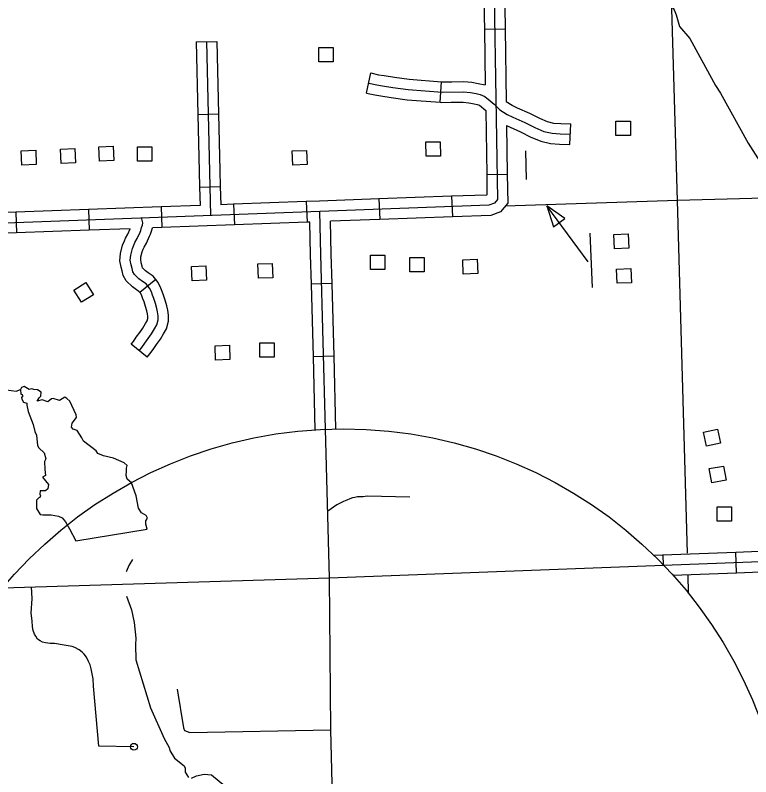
# Model space of a CAD drawing. Extents: x 1671357 to 13005564, y 567358 to 14261451.
# Drawn here: x 12758303.88 to 12758305.663, y 14259945.527 to 14259947.375 of the extents above; entities that cross this region are included whole.
import ezdxf

# ---------------------------------------------------------------- set-up
doc = ezdxf.new("R2010")
doc.units = 0
for name, color, linetype in [('31', 7, 'Continuous'), ('32', 7, 'Continuous'), ('35', 7, 'Continuous'), ('5', 7, 'Continuous'), ('56', 7, 'Continuous'), ('63', 7, 'Continuous')]:
    doc.layers.add(name, color=color, linetype=linetype)

msp = doc.modelspace()

# ---------------------------------------------------------------- linework, layer by layer
at = {"layer": '31'}
msp.add_lwpolyline([(12758305.04, 14259947.5174), (12758305.0491, 14259946.9275), (12758305.0418, 14259946.9188), (12758305.028, 14259946.9136), (12758304.6186, 14259946.8988), (12758303.4653, 14259946.8559)], dxfattribs=at)
at = {"layer": '32'}
for p, q in [((12758305.0177, 14259947.3408), (12758305.0678, 14259947.3415)), ((12758304.3186, 14259947.3101), (12758304.3687, 14259947.3113)), ((12758304.7317, 14259947.1857), (12758304.7426, 14259947.2346)), ((12758304.91, 14259947.1636), (12758304.9137, 14259947.2135)), ((12758304.3228, 14259947.1339), (12758304.3729, 14259947.1351)), ((12758305.225, 14259947.0608), (12758305.2269, 14259947.1109)), ((12758305.0232, 14259946.9882), (12758305.0732, 14259946.989)), ((12758304.3271, 14259946.9577), (12758304.3771, 14259946.9589)), ((12758304.762, 14259946.929), (12758304.7638, 14259946.879)), ((12758304.9382, 14259946.9354), (12758304.94, 14259946.8853)), ((12758304.2335, 14259946.9096), (12758304.2353, 14259946.8595)), ((12758304.4096, 14259946.9161), (12758304.4115, 14259946.8661)), ((12758304.5858, 14259946.9227), (12758304.5877, 14259946.8726)), ((12758303.8812, 14259946.8965), (12758303.883, 14259946.8464)), ((12758304.0573, 14259946.903), (12758304.0592, 14259946.853)), ((12758304.2206, 14259946.7339), (12758304.182, 14259946.7019)), ((12758304.6483, 14259946.7235), (12758304.5982, 14259946.7222)), ((12758304.1997, 14259946.5448), (12758304.1609, 14259946.5765)), ((12758304.653, 14259946.5473), (12758304.6029, 14259946.546)), ((12758305.452, 14259946.0406), (12758305.4511, 14259946.0656)), ((12758305.6291, 14259946.0222), (12758305.6272, 14259946.0723))]:
    msp.add_line(p, q, dxfattribs=at)
for points in [[(12758305.015, 14259947.517), (12758305.0172, 14259947.3725)], [(12758305.067, 14259947.3946), (12758305.0678, 14259947.3415)], [(12758305.0172, 14259947.3725), (12758305.0177, 14259947.3408)], [(12758305.0177, 14259947.3408), (12758305.0198, 14259947.2055)], [(12758305.0678, 14259947.3415), (12758305.0705, 14259947.1656)], [(12758304.3186, 14259947.3101), (12758304.3228, 14259947.1339)], [(12758304.3436, 14259947.3107), (12758304.3538, 14259946.8886)], [(12758304.3687, 14259947.3113), (12758304.3729, 14259947.1351)], [(12758304.7426, 14259947.2346), (12758304.761, 14259947.2305), (12758304.7743, 14259947.2285), (12758304.7994, 14259947.2245), (12758304.8353, 14259947.2194), (12758304.9137, 14259947.2135)], [(12758304.7371, 14259947.2102), (12758304.7564, 14259947.2059), (12758304.7705, 14259947.2038), (12758304.7957, 14259947.1997), (12758304.8327, 14259947.1945), (12758304.9154, 14259947.1883), (12758304.9669, 14259947.1886), (12758304.9836, 14259947.1873), (12758304.9978, 14259947.1845), (12758305.0072, 14259947.1825), (12758305.0187, 14259947.1779), (12758305.0315, 14259947.1674), (12758305.0415, 14259947.1591), (12758305.0554, 14259947.1455), (12758305.0732, 14259947.1342), (12758305.0865, 14259947.1277), (12758305.1158, 14259947.1144), (12758305.1403, 14259947.102), (12758305.1621, 14259947.0928), (12758305.1816, 14259947.0882), (12758305.2014, 14259947.0869), (12758305.2258, 14259947.0859)], [(12758304.9137, 14259947.2135), (12758304.9163, 14259947.2134), (12758304.9383, 14259947.2135)], [(12758304.9383, 14259947.2135), (12758304.9678, 14259947.2137), (12758304.9871, 14259947.2121), (12758305.0028, 14259947.209), (12758305.0198, 14259947.2055)], [(12758304.9383, 14259947.2135), (12758304.9383, 14259947.2135)], [(12758304.9383, 14259947.2135), (12758304.9383, 14259947.2135)], [(12758304.7317, 14259947.1857), (12758304.7518, 14259947.1813), (12758304.7666, 14259947.179), (12758304.7919, 14259947.175), (12758304.83, 14259947.1696), (12758304.91, 14259947.1636)], [(12758304.91, 14259947.1636), (12758304.9146, 14259947.1633), (12758304.9371, 14259947.1634)], [(12758304.9371, 14259947.1634), (12758304.9659, 14259947.1636), (12758304.9802, 14259947.1624), (12758304.9928, 14259947.1599), (12758305, 14259947.1584), (12758305.0058, 14259947.1561), (12758305.0208, 14259947.1438)], [(12758305.0705, 14259947.1656), (12758305.0849, 14259947.1564)], [(12758305.0849, 14259947.1564), (12758305.0855, 14259947.156), (12758305.0972, 14259947.1503), (12758305.1266, 14259947.137), (12758305.1399, 14259947.1303)], [(12758304.3228, 14259947.1339), (12758304.3262, 14259946.9954)], [(12758304.3729, 14259947.1351), (12758304.3762, 14259946.998)], [(12758305.0208, 14259947.1438), (12758305.0232, 14259946.9882)], [(12758305.1399, 14259947.1303), (12758305.1399, 14259947.1303)], [(12758305.1399, 14259947.1303), (12758305.1509, 14259947.1247), (12758305.1699, 14259947.1167), (12758305.1853, 14259947.113), (12758305.2027, 14259947.1119), (12758305.2269, 14259947.1109)], [(12758305.1399, 14259947.1303), (12758305.1399, 14259947.1303)], [(12758305.0714, 14259947.107), (12758305.0732, 14259946.989)], [(12758305.0714, 14259947.107), (12758305.1049, 14259947.0918), (12758305.1298, 14259947.0792), (12758305.1446, 14259947.073)], [(12758305.1446, 14259947.073), (12758305.1543, 14259947.0689), (12758305.1779, 14259947.0633), (12758305.2001, 14259947.0619), (12758305.225, 14259947.0608)], [(12758304.3262, 14259946.9954), (12758304.3271, 14259946.9577)], [(12758304.3262, 14259946.9954), (12758304.3262, 14259946.9954)], [(12758304.3262, 14259946.9954), (12758304.3262, 14259946.9954)], [(12758304.3762, 14259946.998), (12758304.3771, 14259946.9589)], [(12758305.0232, 14259946.9882), (12758305.0239, 14259946.9388), (12758305.023, 14259946.9384), (12758304.9382, 14259946.9354)], [(12758305.0732, 14259946.989), (12758305.0743, 14259946.9185), (12758305.0568, 14259946.8977), (12758305.033, 14259946.8887), (12758304.94, 14259946.8853)], [(12758304.3271, 14259946.9577), (12758304.3282, 14259946.9131)], [(12758304.3771, 14259946.9589), (12758304.3782, 14259946.9149)], [(12758304.762, 14259946.929), (12758304.6176, 14259946.9238), (12758304.5858, 14259946.9227)], [(12758304.9382, 14259946.9354), (12758304.762, 14259946.929)], [(12758304.2335, 14259946.9096), (12758304.0573, 14259946.903)], [(12758304.3282, 14259946.9131), (12758304.2335, 14259946.9096)], [(12758304.4096, 14259946.9161), (12758304.3782, 14259946.9149)], [(12758304.5858, 14259946.9227), (12758304.4096, 14259946.9161)], [(12758303.8812, 14259946.8965), (12758303.705, 14259946.8899)], [(12758304.0573, 14259946.903), (12758303.8812, 14259946.8965)], [(12758304.6213, 14259946.794), (12758304.6186, 14259946.8988)], [(12758304.1803, 14259946.5606), (12758304.1866, 14259946.5683), (12758304.1938, 14259946.5787), (12758304.2025, 14259946.5902), (12758304.2106, 14259946.602), (12758304.2177, 14259946.6141), (12758304.2236, 14259946.6238), (12758304.2266, 14259946.6357), (12758304.2268, 14259946.6454), (12758304.2253, 14259946.6548), (12758304.2235, 14259946.6634), (12758304.2199, 14259946.6756), (12758304.2159, 14259946.6875), (12758304.2128, 14259946.6957), (12758304.2101, 14259946.7033), (12758304.2056, 14259946.7128), (12758304.1971, 14259946.723), (12758304.1884, 14259946.729), (12758304.1797, 14259946.7349), (12758304.1688, 14259946.7454), (12758304.1651, 14259946.7523), (12758304.1634, 14259946.7602), (12758304.1613, 14259946.7688), (12758304.159, 14259946.7804), (12758304.1601, 14259946.7926), (12758304.1639, 14259946.8089), (12758304.1675, 14259946.8171), (12758304.1702, 14259946.8229), (12758304.1754, 14259946.8329), (12758304.1826, 14259946.8487), (12758304.1841, 14259946.8524), (12758304.1864, 14259946.8593), (12758304.1888, 14259946.8654), (12758304.1895, 14259946.8712), (12758304.1862, 14259946.8837)], [(12758304.5877, 14259946.8726), (12758304.4115, 14259946.8661)], [(12758304.5942, 14259946.8729), (12758304.5877, 14259946.8726)], [(12758304.5982, 14259946.7222), (12758304.5963, 14259946.7934), (12758304.5942, 14259946.8729)], [(12758304.7638, 14259946.879), (12758304.6442, 14259946.8747)], [(12758304.6483, 14259946.7235), (12758304.6464, 14259946.7947), (12758304.6442, 14259946.8747)], [(12758304.94, 14259946.8853), (12758304.7638, 14259946.879)], [(12758304.0592, 14259946.853), (12758303.883, 14259946.8464)], [(12758304.1587, 14259946.8567), (12758304.0592, 14259946.853)], [(12758304.1345, 14259946.7877), (12758304.1353, 14259946.7965), (12758304.1401, 14259946.8168), (12758304.1447, 14259946.8274), (12758304.1477, 14259946.834), (12758304.1529, 14259946.8439), (12758304.1587, 14259946.8567)], [(12758304.1848, 14259946.7884), (12758304.1849, 14259946.7886), (12758304.1878, 14259946.8009), (12758304.1903, 14259946.8068), (12758304.1927, 14259946.8119), (12758304.1979, 14259946.8219), (12758304.2057, 14259946.8389), (12758304.2076, 14259946.8438), (12758304.21, 14259946.8507), (12758304.213, 14259946.8587)], [(12758304.2353, 14259946.8595), (12758304.213, 14259946.8587)], [(12758304.4115, 14259946.8661), (12758304.2353, 14259946.8595)], [(12758303.883, 14259946.8464), (12758303.7069, 14259946.8399)], [(12758304.182, 14259946.7019), (12758304.18, 14259946.7044), (12758304.1743, 14259946.7083), (12758304.1639, 14259946.7154), (12758304.1486, 14259946.7301), (12758304.1414, 14259946.7435), (12758304.139, 14259946.7546), (12758304.1368, 14259946.7634), (12758304.1338, 14259946.7791), (12758304.1345, 14259946.7877)], [(12758304.2206, 14259946.7339), (12758304.2141, 14259946.7417), (12758304.2025, 14259946.7496), (12758304.1956, 14259946.7544), (12758304.189, 14259946.7607), (12758304.1888, 14259946.7611), (12758304.1878, 14259946.7659), (12758304.1857, 14259946.7742), (12758304.1843, 14259946.7818), (12758304.1848, 14259946.7884)], [(12758304.6326, 14259946.3704), (12758304.6213, 14259946.794)], [(12758304.1997, 14259946.5448), (12758304.2067, 14259946.5533), (12758304.2141, 14259946.564), (12758304.2228, 14259946.5756), (12758304.2318, 14259946.5886), (12758304.2392, 14259946.6013), (12758304.2469, 14259946.614), (12758304.2516, 14259946.6323), (12758304.2519, 14259946.6472), (12758304.25, 14259946.6593), (12758304.2478, 14259946.6695), (12758304.2438, 14259946.6831), (12758304.2395, 14259946.6958), (12758304.2363, 14259946.7043), (12758304.2333, 14259946.7129), (12758304.2269, 14259946.7263), (12758304.2206, 14259946.7339)], [(12758304.653, 14259946.5473), (12758304.6483, 14259946.7235)], [(12758304.6029, 14259946.546), (12758304.5982, 14259946.7222)], [(12758304.1609, 14259946.5765), (12758304.1666, 14259946.5834), (12758304.1735, 14259946.5934), (12758304.1822, 14259946.6049), (12758304.1895, 14259946.6155), (12758304.1962, 14259946.6269), (12758304.2002, 14259946.6336), (12758304.2016, 14259946.6391), (12758304.2017, 14259946.6437), (12758304.2007, 14259946.6503), (12758304.1992, 14259946.6573), (12758304.196, 14259946.6681), (12758304.1923, 14259946.6791), (12758304.1894, 14259946.687), (12758304.187, 14259946.6936), (12758304.1843, 14259946.6992), (12758304.182, 14259946.7019)], [(12758304.6076, 14259946.3691), (12758304.6029, 14259946.546)], [(12758304.6577, 14259946.3711), (12758304.653, 14259946.5473)], [(12758304.6766, 14259944.7964), (12758304.6524, 14259945.3473), (12758304.6454, 14259945.641), (12758304.6422, 14259946.0099), (12758304.6326, 14259946.3704)], [(12758304.8369, 14259946.2056), (12758304.7335, 14259946.2077), (12758304.7239, 14259946.2066), (12758304.7095, 14259946.2062), (12758304.7032, 14259946.2049), (12758304.698, 14259946.2037), (12758304.6914, 14259946.2011), (12758304.6838, 14259946.1984), (12758304.676, 14259946.1953), (12758304.66, 14259946.1866), (12758304.6383, 14259946.1715)], [(12758305.452, 14259946.0406), (12758306.413, 14259946.077), (12758307.282, 14259946.1076)], [(12758305.6272, 14259946.0723), (12758305.7216, 14259946.0758)], [(12758305.428, 14259946.0647), (12758305.6272, 14259946.0723)], [(12758303.8497, 14259945.9856), (12758304.6422, 14259946.0099), (12758305.452, 14259946.0406)], [(12758305.4746, 14259946.0164), (12758305.6291, 14259946.0222)], [(12758305.6291, 14259946.0222), (12758305.8053, 14259946.0289)], [(12758304.1677, 14259945.5998), (12758304.0828, 14259945.6014), (12758304.0701, 14259945.7468), (12758304.0686, 14259945.7645), (12758304.0641, 14259945.7891), (12758304.0613, 14259945.7984), (12758304.058, 14259945.8066), (12758304.0531, 14259945.8171), (12758304.0474, 14259945.8245), (12758304.0425, 14259945.8293), (12758304.0349, 14259945.835), (12758304.0246, 14259945.8406), (12758304.0182, 14259945.843), (12758303.9986, 14259945.8464), (12758303.9754, 14259945.8501), (12758303.9647, 14259945.8506), (12758303.9536, 14259945.8518), (12758303.9462, 14259945.8534), (12758303.94, 14259945.8565), (12758303.9338, 14259945.8612), (12758303.9295, 14259945.8678), (12758303.9266, 14259945.8733), (12758303.9235, 14259945.8819), (12758303.9217, 14259945.8912), (12758303.9211, 14259945.9052), (12758303.9189, 14259945.9242), (12758303.9206, 14259945.9598), (12758303.9196, 14259945.9877)], [(12758304.2723, 14259945.7396), (12758304.2876, 14259945.6458), (12758304.2902, 14259945.6389), (12758304.3031, 14259945.6341), (12758304.6454, 14259945.641)]]:
    msp.add_lwpolyline(points, dxfattribs=at)
msp.add_circle((12758304.1677, 14259945.5998), 0.00835, dxfattribs=at)
at = {"layer": '35'}
for points in [[(12758305.2913, 14259947.7013), (12758305.4595, 14259947.4924), (12758305.46, 14259947.4569), (12758305.4628, 14259947.4286), (12758305.4712, 14259947.3978), (12758305.4776, 14259947.3877), (12758305.4828, 14259947.3755), (12758305.491, 14259947.347), (12758305.5156, 14259947.3186), (12758305.5782, 14259947.2044), (12758305.5904, 14259947.1858), (12758305.6576, 14259947.0647), (12758305.745, 14259946.9264)], [(12758303.7797, 14259946.517), (12758303.7904, 14259946.5087), (12758303.7936, 14259946.4975), (12758303.8034, 14259946.4942), (12758303.8114, 14259946.4871), (12758303.8203, 14259946.4899), (12758303.8248, 14259946.4874), (12758303.8238, 14259946.4776), (12758303.8267, 14259946.4727), (12758303.8397, 14259946.4749), (12758303.8581, 14259946.4657), (12758303.8823, 14259946.463), (12758303.8928, 14259946.4664)], [(12758304.0053, 14259946.445), (12758304.0002, 14259946.4478), (12758303.9872, 14259946.4402), (12758303.9716, 14259946.4449), (12758303.9676, 14259946.4441), (12758303.9586, 14259946.437), (12758303.945, 14259946.4412), (12758303.9334, 14259946.438), (12758303.9378, 14259946.4465), (12758303.9419, 14259946.4504), (12758303.9425, 14259946.4601), (12758303.9343, 14259946.4662), (12758303.9249, 14259946.4668), (12758303.9198, 14259946.4682), (12758303.9135, 14259946.4663), (12758303.9018, 14259946.4742), (12758303.8953, 14259946.4712), (12758303.8928, 14259946.4664)], [(12758303.8928, 14259946.4664), (12758303.8936, 14259946.4554), (12758303.8956, 14259946.4548), (12758303.8981, 14259946.4509), (12758303.895, 14259946.4471), (12758303.8961, 14259946.4435), (12758303.8998, 14259946.4363), (12758303.9079, 14259946.4332), (12758303.9084, 14259946.4286), (12758303.9111, 14259946.4133), (12758303.9238, 14259946.382), (12758303.9275, 14259946.3651), (12758303.9319, 14259946.3562), (12758303.9343, 14259946.3309), (12758303.9375, 14259946.3253), (12758303.9501, 14259946.3128), (12758303.954, 14259946.2986), (12758303.951, 14259946.2917), (12758303.9521, 14259946.2727), (12758303.953, 14259946.2583), (12758303.9462, 14259946.2537), (12758303.9603, 14259946.2365), (12758303.9587, 14259946.2258), (12758303.9533, 14259946.2205), (12758303.9402, 14259946.221), (12758303.9393, 14259946.2126), (12758303.9414, 14259946.209), (12758303.9399, 14259946.2049), (12758303.9369, 14259946.2041), (12758303.9312, 14259946.1978), (12758303.9317, 14259946.1781), (12758303.9406, 14259946.1637), (12758303.9467, 14259946.1623), (12758303.9671, 14259946.1625), (12758303.9846, 14259946.1595), (12758303.9935, 14259946.1549), (12758304.0019, 14259946.1455)], [(12758304.0019, 14259946.1455), (12758304.0116, 14259946.1289), (12758304.0272, 14259946.0997), (12758304.1995, 14259946.128), (12758304.1966, 14259946.1403), (12758304.1966, 14259946.1476), (12758304.2003, 14259946.1548), (12758304.1971, 14259946.161), (12758304.1864, 14259946.1676), (12758304.179, 14259946.1787), (12758304.1733, 14259946.2089), (12758304.162, 14259946.2403), (12758304.1513, 14259946.2492), (12758304.1486, 14259946.2578), (12758304.1495, 14259946.2682), (12758304.1495, 14259946.2756), (12758304.1515, 14259946.2824), (12758304.1443, 14259946.2884), (12758304.1181, 14259946.2997), (12758304.0941, 14259946.3054), (12758304.0801, 14259946.3115), (12758304.0759, 14259946.3177), (12758304.0458, 14259946.3409), (12758304.0418, 14259946.3491), (12758304.03, 14259946.3674), (12758304.0202, 14259946.3706), (12758304.0166, 14259946.3752), (12758304.0179, 14259946.3849), (12758304.0284, 14259946.3984), (12758304.0274, 14259946.4051), (12758304.0123, 14259946.4383), (12758304.0053, 14259946.445)], [(12758304.0272, 14259946.0997), (12758304.1995, 14259946.128)], [(12758304.1645, 14259946.0542), (12758304.1551, 14259946.0398), (12758304.15, 14259946.0255), (12758304.149, 14259946.0239)], [(12758304.1501, 14259945.9656), (12758304.1616, 14259945.9319), (12758304.1686, 14259945.9014), (12758304.1722, 14259945.8637), (12758304.1712, 14259945.8469), (12758304.1727, 14259945.8108), (12758304.208, 14259945.6944), (12758304.2409, 14259945.6198), (12758304.2532, 14259945.5979), (12758304.2551, 14259945.5909), (12758304.266, 14259945.5719), (12758304.2898, 14259945.5535), (12758304.2924, 14259945.5479), (12758304.2924, 14259945.5386), (12758304.3, 14259945.5252)], [(12758304.3074, 14259945.5235), (12758304.3195, 14259945.5297), (12758304.3381, 14259945.5334), (12758304.3562, 14259945.5315), (12758304.3884, 14259945.5047)]]:
    msp.add_lwpolyline(points, dxfattribs=at)
at = {"layer": '5'}
for points in [[(12758305.51, 14259946.0699), (12758305.4862, 14259946.9249), (12758305.4581, 14259947.8572)], [(12758307.2315, 14259946.9723), (12758305.4862, 14259946.9249), (12758305.068, 14259946.9115)], [(12758305.5127, 14259945.9718), (12758305.5114, 14259946.0178)]]:
    msp.add_lwpolyline(points, dxfattribs=at)
at = {"layer": '56'}
for points in [[(12758304.6163, 14259947.2613), (12758304.6163, 14259947.2961), (12758304.6512, 14259947.2961), (12758304.6512, 14259947.2613)], [(12758305.3367, 14259947.0826), (12758305.3367, 14259947.1173), (12758305.3715, 14259947.1173), (12758305.3715, 14259947.0826)], [(12758304.0839, 14259947.0206), (12758304.0825, 14259947.0553), (12758304.1173, 14259947.0568), (12758304.1188, 14259947.0221)], [(12758304.1763, 14259947.0205), (12758304.1763, 14259947.0553), (12758304.2111, 14259947.0553), (12758304.2111, 14259947.0205)], [(12758304.8761, 14259947.0326), (12758304.8758, 14259947.0673), (12758304.9107, 14259947.0675), (12758304.9109, 14259947.0328)], [(12758303.8962, 14259947.0108), (12758303.8947, 14259947.0456), (12758303.9295, 14259947.047), (12758303.931, 14259947.0123)], [(12758303.9913, 14259947.0152), (12758303.9899, 14259947.05), (12758304.0247, 14259947.0514), (12758304.0262, 14259947.0167)], [(12758304.5529, 14259947.0108), (12758304.5515, 14259947.0455), (12758304.5863, 14259947.0469), (12758304.5877, 14259947.0122)], [(12758305.1855, 14259946.861), (12758305.213, 14259946.8812), (12758305.169, 14259946.9122)], [(12758305.3333, 14259946.8083), (12758305.3318, 14259946.843), (12758305.3666, 14259946.8445), (12758305.3681, 14259946.8097)], [(12758304.7416, 14259946.758), (12758304.7416, 14259946.7928), (12758304.7765, 14259946.7928), (12758304.7765, 14259946.758)], [(12758304.8364, 14259946.7518), (12758304.8364, 14259946.7865), (12758304.8713, 14259946.7865), (12758304.8713, 14259946.7518)], [(12758304.9664, 14259946.7464), (12758304.965, 14259946.7811), (12758304.9998, 14259946.7826), (12758305.0013, 14259946.7479)], [(12758304.309, 14259946.7303), (12758304.3076, 14259946.765), (12758304.3424, 14259946.7665), (12758304.3438, 14259946.7318)], [(12758304.4696, 14259946.7365), (12758304.4681, 14259946.7712), (12758304.5029, 14259946.7726), (12758304.5044, 14259946.7379)], [(12758305.3392, 14259946.7243), (12758305.3378, 14259946.759), (12758305.3726, 14259946.7604), (12758305.374, 14259946.7257)], [(12758304.0219, 14259946.7077), (12758304.0514, 14259946.7262), (12758304.0699, 14259946.6967), (12758304.0405, 14259946.6782)], [(12758304.4727, 14259946.5451), (12758304.4727, 14259946.5798), (12758304.5075, 14259946.5798), (12758304.5075, 14259946.5451)], [(12758304.3659, 14259946.5377), (12758304.3644, 14259946.5725), (12758304.3992, 14259946.5739), (12758304.4007, 14259946.5392)], [(12758305.5559, 14259946.3295), (12758305.5486, 14259946.3634), (12758305.5827, 14259946.3708), (12758305.59, 14259946.3368)], [(12758305.5693, 14259946.2404), (12758305.563, 14259946.2746), (12758305.5973, 14259946.2808), (12758305.6036, 14259946.2466)], [(12758305.5819, 14259946.1474), (12758305.5819, 14259946.1822), (12758305.6167, 14259946.1822), (12758305.6167, 14259946.1474)]]:
    msp.add_lwpolyline(points, close=True, dxfattribs=at)
for points in [[(12758305.117, 14259947.046), (12758305.119, 14259946.9762)], [(12758305.2689, 14259946.7765), (12758305.169, 14259946.9122)], [(12758305.2729, 14259946.8463), (12758305.2789, 14259946.7145)]]:
    msp.add_lwpolyline(points, dxfattribs=at)
at = {"layer": '63'}
msp.add_circle((12758304.6755, 14259945.2943), 1.077, dxfattribs=at)

doc.saveas('drawing.dxf')
